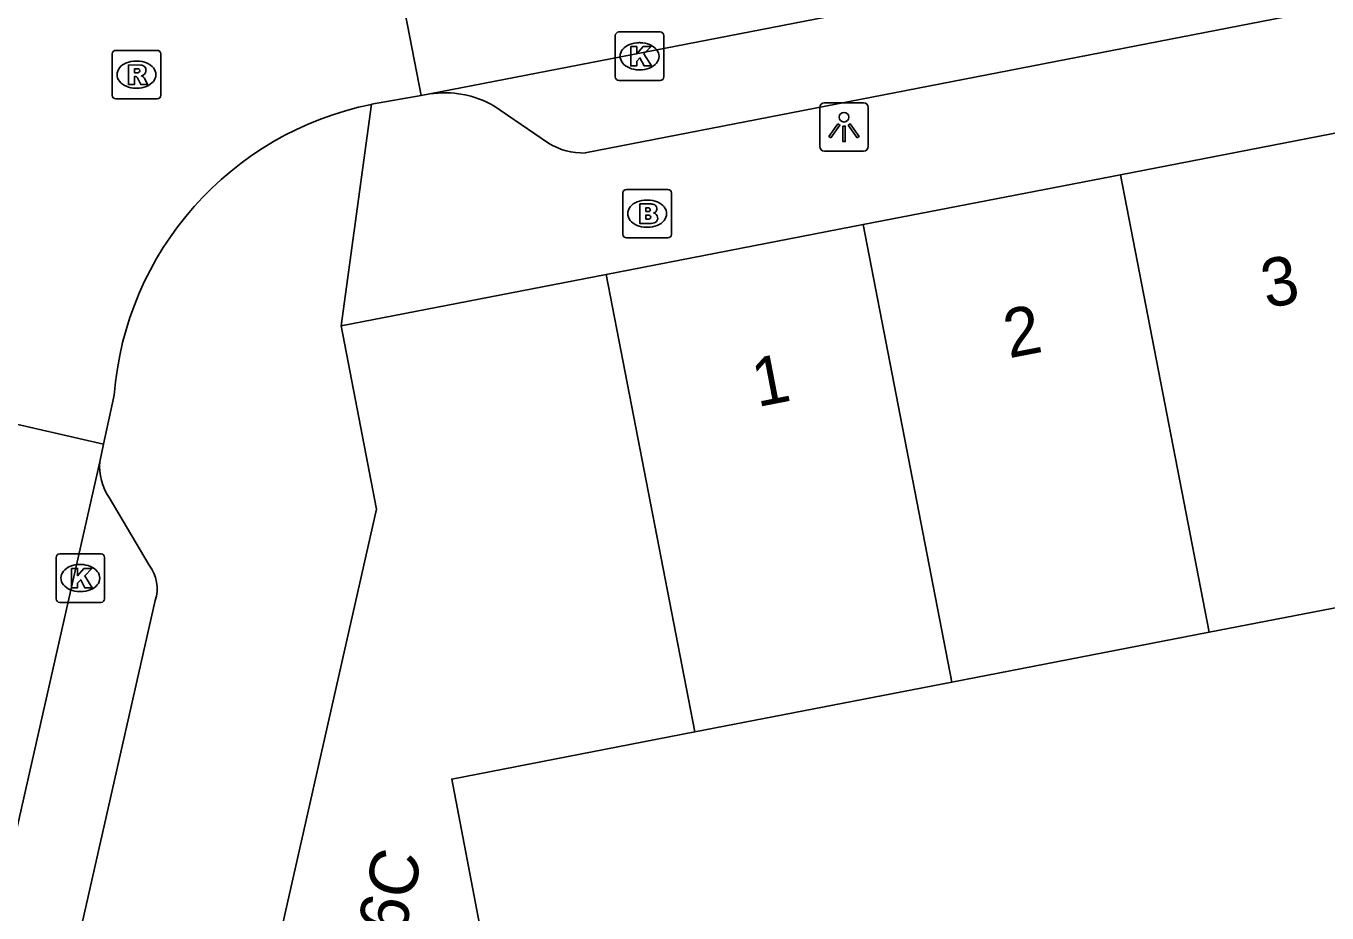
# Model space of a CAD drawing. Extents: x 162172 to 163187, y 382874 to 383684.
# Drawn here: x 163020.84 to 163047.65, y 383414.36 to 383432.65 of the extents above; entities that cross this region are included whole.
import ezdxf

# ---------------------------------------------------------------- set-up
doc = ezdxf.new("R2010")
doc.units = 0
for name, color, linetype in [('IMGEO_Brandkraan', 7, 'Continuous'), ('IMGEO_Kolk', 7, 'Continuous'), ('IMGEO_Lichtpunt', 7, 'Continuous'), ('IMGEO_Pand', 7, 'Continuous'), ('IMGEO_Pand_nummerreeks', 7, 'Continuous'), ('IMGEO_Rijbaan_lokaal_open', 7, 'Continuous'), ('IMGEO_Rioolput', 7, 'Continuous'), ('IMGEO_Voetpad_open', 7, 'Continuous')]:
    doc.layers.add(name, color=color, linetype=linetype)

msp = doc.modelspace()

# ---------------------------------------------------------------- linework, layer by layer
at = {"layer": 'IMGEO_Brandkraan'}
for p, q in [((163033.138, 383428.353), (163033.138, 383429.205)), ((163033.213, 383429.279), (163034.065, 383429.279)), ((163034.139, 383429.205), (163034.139, 383428.353)), ((163033.626, 383429.059), (163033.651, 383429.059)), ((163033.649, 383428.499), (163033.624, 383428.499)), ((163034.065, 383428.279), (163033.213, 383428.279))]:
    msp.add_line(p, q, dxfattribs=at)
for points in [[(163033.138, 383428.353), (163033.138, 383429.205)], [(163033.213, 383429.279), (163034.065, 383429.279)], [(163034.139, 383429.205), (163034.139, 383428.353)], [(163033.486, 383428.979), (163033.486, 383428.579), (163033.699, 383428.579)], [(163033.717, 383428.979), (163033.486, 383428.979)], [(163033.665, 383428.898), (163033.611, 383428.898), (163033.611, 383428.822)], [(163033.611, 383428.822), (163033.664, 383428.822)], [(163033.673, 383428.746), (163033.611, 383428.746), (163033.611, 383428.665)], [(163033.611, 383428.665), (163033.673, 383428.665)], [(163034.065, 383428.279), (163033.213, 383428.279)]]:
    msp.add_lwpolyline(points, dxfattribs=at)
for centre, radius, start, end in [((163033.215, 383429.203), 0.0765, 91.552, 178.448), ((163033.215, 383429.203), 0.0765, 91.552, 178.448), ((163034.063, 383429.203), 0.0765, 1.552, 88.448), ((163034.063, 383429.203), 0.0765, 1.552, 88.448), ((163033.666, 383428.86), 0.0379, 267.8285, 90.9355), ((163033.721, 383428.834), 0.145, 59.4692, 91.5367), ((163033.746, 383428.881), 0.0922, 285.5137, 58.1501), ((163033.674, 383428.705), 0.0404, 269.8759, 90.5077), ((163033.705, 383428.83), 0.251, 268.6676, 293.5347), ((163033.751, 383428.689), 0.105, 301.3115, 78.989), ((163033.215, 383428.355), 0.0765, 181.552, 268.448), ((163033.215, 383428.355), 0.0765, 181.552, 268.448), ((163034.063, 383428.355), 0.0765, 271.552, 358.448), ((163034.063, 383428.355), 0.0765, 271.552, 358.448)]:
    msp.add_arc(centre, radius, start, end, dxfattribs=at)
for centre, major_axis, ratio, start_param, end_param in [((163033.625, 383428.779), (-0.387, 0.002), 0.722429, 4.712389, 7.853982), ((163033.65, 383428.779), (-0.39, 0.002), 0.717154, 1.570796, 4.712389)]:
    msp.add_ellipse(centre, major_axis=major_axis, ratio=ratio, start_param=start_param, end_param=end_param, dxfattribs=at)
at = {"layer": 'IMGEO_Kolk'}
for p, q in [((163032.981, 383431.598), (163032.981, 383432.45)), ((163033.056, 383432.524), (163033.908, 383432.524)), ((163033.982, 383432.45), (163033.982, 383431.598)), ((163033.469, 383432.304), (163033.494, 383432.304)), ((163033.908, 383431.524), (163033.056, 383431.524)), ((163033.492, 383431.744), (163033.467, 383431.744)), ((163021.455, 383420.842), (163021.455, 383421.694)), ((163021.53, 383421.768), (163022.382, 383421.768)), ((163022.456, 383421.694), (163022.456, 383420.842)), ((163021.943, 383421.548), (163021.968, 383421.548)), ((163021.966, 383420.988), (163021.941, 383420.988)), ((163022.382, 383420.768), (163021.53, 383420.768))]:
    msp.add_line(p, q, dxfattribs=at)
for points in [[(163032.981, 383431.598), (163032.981, 383432.45)], [(163033.056, 383432.524), (163033.908, 383432.524)], [(163033.982, 383432.45), (163033.982, 383431.598)], [(163033.302, 383432.224), (163033.425, 383432.224), (163033.425, 383432.073), (163033.555, 383432.224), (163033.719, 383432.224), (163033.573, 383432.073), (163033.726, 383431.824), (163033.574, 383431.824), (163033.489, 383431.988), (163033.425, 383431.921), (163033.425, 383431.824), (163033.302, 383431.824), (163033.302, 383432.224)], [(163033.908, 383431.524), (163033.056, 383431.524)], [(163021.455, 383420.842), (163021.455, 383421.694)], [(163021.53, 383421.768), (163022.382, 383421.768)], [(163022.456, 383421.694), (163022.456, 383420.842)], [(163021.776, 383421.468), (163021.899, 383421.468), (163021.899, 383421.317), (163022.029, 383421.468), (163022.193, 383421.468), (163022.047, 383421.317), (163022.2, 383421.068), (163022.048, 383421.068), (163021.963, 383421.232), (163021.899, 383421.165), (163021.899, 383421.068), (163021.776, 383421.068), (163021.776, 383421.468)], [(163022.382, 383420.768), (163021.53, 383420.768)]]:
    msp.add_lwpolyline(points, dxfattribs=at)
for centre, start, end in [((163033.058, 383432.448), 91.552, 178.448), ((163033.058, 383432.448), 91.552, 178.448), ((163033.906, 383432.448), 1.552, 88.448), ((163033.906, 383432.448), 1.552, 88.448), ((163033.058, 383431.6), 181.552, 268.448), ((163033.058, 383431.6), 181.552, 268.448), ((163033.906, 383431.6), 271.552, 358.448), ((163033.906, 383431.6), 271.552, 358.448), ((163021.532, 383421.692), 91.552, 178.448), ((163021.532, 383421.692), 91.552, 178.448), ((163022.38, 383421.692), 1.552, 88.448), ((163022.38, 383421.692), 1.552, 88.448), ((163021.532, 383420.844), 181.552, 268.448), ((163021.532, 383420.844), 181.552, 268.448), ((163022.38, 383420.844), 271.552, 358.448), ((163022.38, 383420.844), 271.552, 358.448)]:
    msp.add_arc(centre, 0.0765, start, end, dxfattribs=at)
for centre, major_axis, ratio, start_param, end_param in [((163033.468, 383432.024), (-0.387, 0.002), 0.722429, 4.712389, 7.853982), ((163033.493, 383432.024), (-0.39, 0.002), 0.717154, 1.570796, 4.712389), ((163021.942, 383421.268), (-0.387, 0.002), 0.722429, 4.712389, 7.853982), ((163021.967, 383421.268), (-0.39, 0.002), 0.717154, 1.570796, 4.712389)]:
    msp.add_ellipse(centre, major_axis=major_axis, ratio=ratio, start_param=start_param, end_param=end_param, dxfattribs=at)
at = {"layer": 'IMGEO_Lichtpunt'}
for p, q in [((163037.198, 383430.97), (163037.198, 383430.163)), ((163037.198, 383430.97), (163037.198, 383430.163)), ((163038.1, 383431.065), (163037.292, 383431.065)), ((163038.1, 383431.065), (163037.292, 383431.065)), ((163038.194, 383430.163), (163038.194, 383430.97)), ((163038.194, 383430.163), (163038.194, 383430.97)), ((163037.292, 383430.069), (163038.1, 383430.069)), ((163037.292, 383430.069), (163038.1, 383430.069))]:
    msp.add_line(p, q, dxfattribs=at)
for points in [[(163037.572, 383430.634), (163037.611, 383430.606), (163037.423, 383430.344), (163037.385, 383430.371), (163037.572, 383430.634)], [(163037.674, 383430.586), (163037.721, 383430.586), (163037.721, 383430.264), (163037.674, 383430.264), (163037.674, 383430.586)], [(163037.784, 383430.606), (163037.822, 383430.633), (163038.009, 383430.371), (163037.97, 383430.343), (163037.784, 383430.606)]]:
    msp.add_lwpolyline(points, dxfattribs=at)
msp.add_circle((163037.697, 383430.768), 0.0994, dxfattribs=at)
for centre, start, end in [((163037.292, 383430.97), 90, 180), ((163037.292, 383430.97), 90, 180), ((163038.1, 383430.97), 0, 90), ((163038.1, 383430.97), 0, 90), ((163037.292, 383430.163), 180, 270), ((163037.292, 383430.163), 180, 270), ((163038.1, 383430.163), 270, 0), ((163038.1, 383430.163), 270, 360)]:
    msp.add_arc(centre, 0.0946, start, end, dxfattribs=at)
at = {"layer": 'IMGEO_Pand'}
for points in [[(163043.395, 383429.583), (163048.696, 383430.61)], [(163038.093, 383428.555), (163043.395, 383429.583)], [(163043.395, 383429.583), (163045.223, 383420.151)], [(163032.791, 383427.527), (163038.093, 383428.555)], [(163039.921, 383419.124), (163038.093, 383428.555)], [(163027.332, 383426.469), (163032.791, 383427.527)], [(163032.791, 383427.527), (163034.619, 383418.097)], [(163027.332, 383426.469), (163028.061, 383422.688), (163025.293, 383410.448)], [(163045.223, 383420.151), (163050.524, 383421.179)], [(163039.921, 383419.124), (163045.223, 383420.151)], [(163034.619, 383418.097), (163039.921, 383419.124)], [(163031.133, 383409.168), (163029.61, 383417.126), (163034.619, 383418.097)]]:
    msp.add_lwpolyline(points, dxfattribs=at)
at = {"layer": 'IMGEO_Rijbaan_lokaal_open'}
for points in [[(163065.503, 383438.299), (163029.157, 383431.247)], [(163028.981, 383431.213), (163028.318, 383434.615)], [(163029.157, 383431.247), (163028.981, 383431.213)], [(163028.981, 383431.213), (163027.958, 383431.033)], [(163019.047, 383424.802), (163022.436, 383424.025)], [(163022.436, 383424.025), (163022.653, 383425.04)], [(163022.354, 383423.663), (163022.436, 383424.025)], [(163006.246, 383352.464), (163022.354, 383423.663)]]:
    msp.add_lwpolyline(points, dxfattribs=at)
msp.add_arc((163029.272, 383424.525), 6.639, 101.4145, 175.555, dxfattribs=at)
at = {"layer": 'IMGEO_Rioolput'}
for p, q in [((163022.612, 383431.219), (163022.612, 383432.071)), ((163022.687, 383432.145), (163023.539, 383432.145)), ((163023.613, 383432.071), (163023.613, 383431.219)), ((163023.1, 383431.925), (163023.125, 383431.925)), ((163023.123, 383431.365), (163023.098, 383431.365)), ((163023.539, 383431.145), (163022.687, 383431.145))]:
    msp.add_line(p, q, dxfattribs=at)
for points in [[(163022.612, 383431.219), (163022.612, 383432.071)], [(163022.687, 383432.145), (163023.539, 383432.145)], [(163023.613, 383432.071), (163023.613, 383431.219)], [(163023.201, 383431.843), (163022.949, 383431.845), (163022.949, 383431.445)], [(163022.949, 383431.445), (163023.073, 383431.445), (163023.073, 383431.607), (163023.084, 383431.607)], [(163023.127, 383431.764), (163023.073, 383431.764), (163023.073, 383431.683)], [(163023.073, 383431.683), (163023.125, 383431.683)], [(163023.131, 383431.578), (163023.202, 383431.445), (163023.342, 383431.445), (163023.277, 383431.571)], [(163023.539, 383431.145), (163022.687, 383431.145)]]:
    msp.add_lwpolyline(points, dxfattribs=at)
for centre, radius, start, end in [((163022.689, 383432.069), 0.0765, 91.552, 178.448), ((163022.689, 383432.069), 0.0765, 91.552, 178.448), ((163023.537, 383432.069), 0.0765, 1.552, 88.448), ((163023.537, 383432.069), 0.0765, 1.552, 88.448), ((163023.2, 383431.733), 0.109, 350.3612, 89.416), ((163023.083, 383431.554), 0.0533, 26.0293, 88.6989), ((163023.109, 383431.872), 0.19, 274.7715, 282.9687), ((163023.133, 383431.668), 0.0964, 77.0061, 93.1865), ((163023.147, 383431.725), 0.0378, 276.6634, 79.6772), ((163023.198, 383431.733), 0.112, 277.5842, 350.9817), ((163023.182, 383431.518), 0.108, 29.5134, 73.7905), ((163022.689, 383431.221), 0.0765, 181.552, 268.448), ((163022.689, 383431.221), 0.0765, 181.552, 268.448), ((163023.537, 383431.221), 0.0765, 271.552, 358.448), ((163023.537, 383431.221), 0.0765, 271.552, 358.448)]:
    msp.add_arc(centre, radius, start, end, dxfattribs=at)
for centre, major_axis, ratio, start_param, end_param in [((163023.099, 383431.645), (-0.387, 0.002), 0.722429, 4.712389, 7.853982), ((163023.124, 383431.645), (-0.39, 0.002), 0.717154, 1.570796, 4.712389)]:
    msp.add_ellipse(centre, major_axis=major_axis, ratio=ratio, start_param=start_param, end_param=end_param, dxfattribs=at)
at = {"layer": 'IMGEO_Voetpad_open'}
for points in [[(163062.862, 383435.965), (163032.362, 383430.03)], [(163027.958, 383431.033), (163027.332, 383426.469)], [(163031.603, 383430.233), (163030.476, 383431.004)], [(163023.373, 383421.532), (163022.547, 383422.931)], [(163021.955, 383413.979), (163023.496, 383420.804)]]:
    msp.add_lwpolyline(points, dxfattribs=at)
for centre, radius, start, end in [((163029.464, 383429.213), 2.057, 60.5339, 98.589), ((163032.323, 383431.403), 1.374, 238.4112, 271.6414), ((163023.545, 383423.586), 1.193, 176.2796, 213.2614), ((163022.773, 383421.056), 0.766, 340.768, 38.4118)]:
    msp.add_arc(centre, radius, start, end, dxfattribs=at)

# ---------------------------------------------------------------- texts
at = {"layer": 'IMGEO_Pand_nummerreeks'}
for s, rotation, p in [('3', 10.969, (163046.403, 383426.824)), ('2', 10.969, (163041.095, 383425.796)), ('1', 10.969, (163035.908, 383424.79)), ('26-26C', 77.2576, (163028.042, 383411.269))]:
    msp.add_text(s, height=1, rotation=rotation, dxfattribs=at).set_placement(p)

doc.saveas('drawing.dxf')
